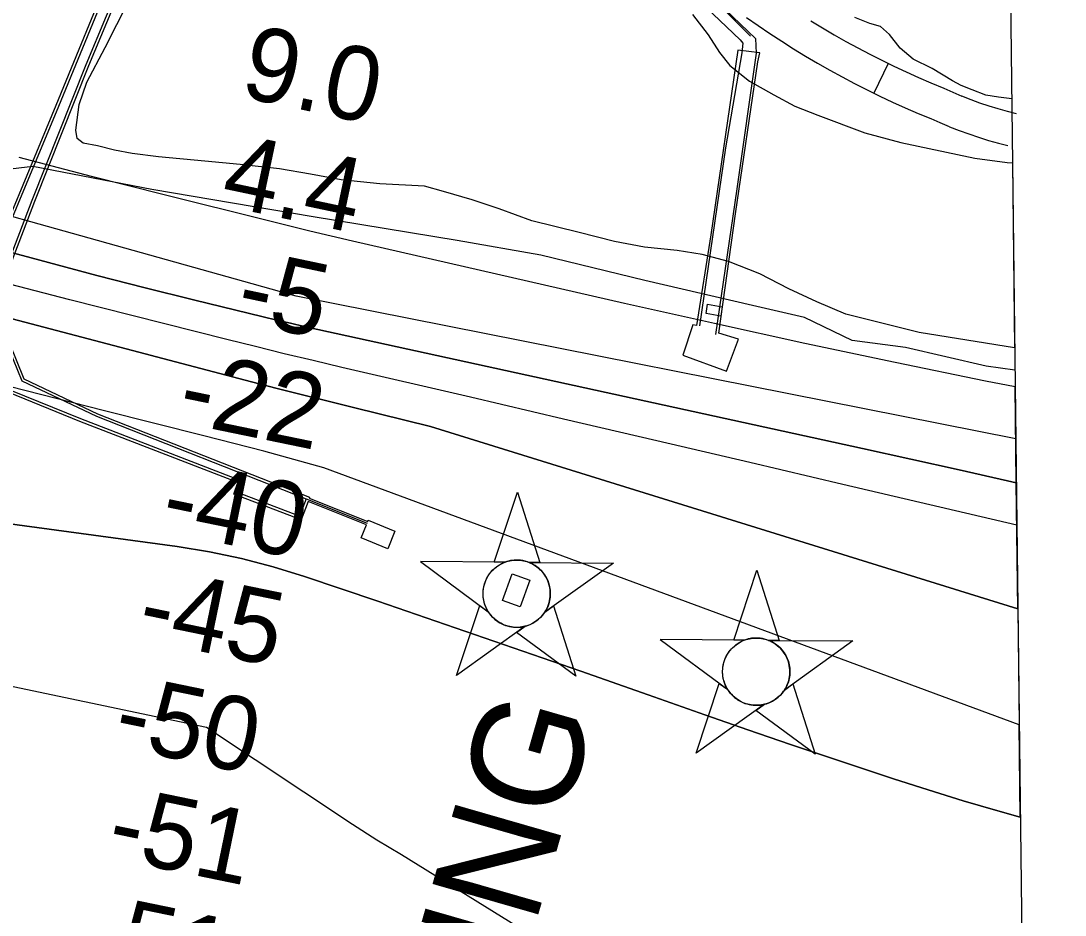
# Model space of a CAD drawing. Extents: x 3677843 to 3715951, y 511991 to 537744.
# Drawn here: x 3712830 to 3713778, y 521098 to 521909 of the extents above; entities that cross this region are included whole.
import ezdxf

# ---------------------------------------------------------------- set-up
doc = ezdxf.new("R2010")
doc.units = 0
for name, color, linetype in [('V-BLDG-OTLN', 7, 'Continuous'), ('V-CHAN-DOCK', 7, 'Continuous'), ('V-CHAN-NAID', 7, 'Continuous'), ('V-GRID-FRAM', 7, 'Continuous'), ('V-RIVR-EDGE', 7, 'Continuous'), ('V-RIVR-RANG', 7, 'Continuous'), ('V-ROAD-CNTR', 7, 'Continuous'), ('V-SITE-VEGE', 7, 'Continuous'), ('V-TOPO-DPTH', 7, 'Continuous'), ('V-TOPO-MAJR', 7, 'Continuous'), ('V-TOPO-MINR', 7, 'Continuous'), ('V-TOPO-SHOR', 7, 'Continuous'), ('V-TOPO-WATR', 7, 'Continuous'), ('V-UTIL-LINE', 7, 'Continuous')]:
    doc.layers.add(name, color=color, linetype=linetype)

msp = doc.modelspace()

# ---------------------------------------------------------------- linework, layer by layer
at = {"layer": 'V-BLDG-OTLN'}
msp.add_lwpolyline([(3713465.58, 521641.36), (3713452.08, 521643.61), (3713453.28, 521652.08), (3713466.78, 521649.84)], close=True, dxfattribs=at)
at = {"layer": 'V-CHAN-DOCK'}
for points in [[(3712792.73, 521667.01), (3712861.91, 521832.75), (3712914.85, 521961.86)], [(3712927.74, 521956.24), (3712891.17, 521868.59), (3712842.02, 521745.46), (3712805.52, 521650.34), (3712832.61, 521584.51), (3712899.45, 521552.73), (3713092, 521476.96), (3713091.65, 521476.01), (3713144.74, 521454.81), (3713145.22, 521455.98), (3713169.38, 521446.02), (3713162.94, 521430.11), (3713138.78, 521440.06), (3713143.62, 521452.03), (3713090.61, 521473.2), (3713084.43, 521456.38), (3713023.26, 521479.79), (3713026.77, 521490.4), (3712883.41, 521545.73), (3712818.77, 521571.88)], [(3713480.91, 521882.65), (3713456.29, 521714.98), (3713443.48, 521632.9), (3713439.98, 521633.39), (3713431.04, 521605.86), (3713470.6, 521591.44), (3713481.54, 521620.48), (3713463.51, 521625.95), (3713478.76, 521734.05), (3713498.95, 521872.18), (3713500.93, 521880.19), (3713480.91, 521882.65)], [(3713267.28, 521383.25), (3713276.06, 521407.42), (3713291.99, 521401.55), (3713283.2, 521377.41), (3713267.28, 521383.25), (3713267.28, 521383.25)]]:
    msp.add_lwpolyline(points, dxfattribs=at)
at = {"layer": 'V-CHAN-NAID'}
for points in [[(3713269.17, 521417.94), (3713259.59, 521418), (3713280.71, 521481.49), (3713300.94, 521417.71), (3713291.35, 521417.78), (3713289.77, 521418.36), (3713287.68, 521418.98), (3713285.64, 521419.43), (3713283.6, 521419.74), (3713282.43, 521419.85), (3713280.9, 521419.93), (3713279.18, 521419.93), (3713277.81, 521419.86), (3713275.9, 521419.66), (3713274.54, 521419.44), (3713272.75, 521419.05), (3713271.22, 521418.64), (3713270.19, 521418.3)], [(3713269.17, 521417.94), (3713192.68, 521418.48), (3713254.25, 521373.08), (3713253.13, 521374.99), (3713252.32, 521376.62), (3713251.5, 521378.58), (3713250.8, 521380.64), (3713250.44, 521381.96), (3713250.08, 521383.59), (3713249.83, 521385.03), (3713249.65, 521386.63), (3713249.54, 521388.37), (3713249.52, 521389.95), (3713249.63, 521392.02), (3713249.81, 521393.64), (3713250.21, 521395.84), (3713250.69, 521397.77), (3713251.29, 521399.65), (3713251.95, 521401.33), (3713252.67, 521402.92), (3713253.49, 521404.45), (3713254.55, 521406.19), (3713255.58, 521407.66), (3713256.58, 521408.93), (3713257.58, 521410.08), (3713258.89, 521411.41), (3713259.94, 521412.38), (3713261.66, 521413.78), (3713262.87, 521414.65), (3713264.56, 521415.72), (3713266.29, 521416.66), (3713267.73, 521417.34)], [(3713291.35, 521417.78), (3713367.84, 521417.24), (3713305.64, 521372.71), (3713306.55, 521374.2), (3713307.53, 521376.05), (3713308.24, 521377.64), (3713308.98, 521379.59), (3713309.53, 521381.38), (3713309.92, 521383.01), (3713310.29, 521385.02), (3713310.47, 521386.6), (3713310.6, 521388.8), (3713310.56, 521390.86), (3713310.38, 521393.09), (3713310.11, 521394.84), (3713309.62, 521397.08), (3713308.98, 521399.22), (3713308.23, 521401.2), (3713307.58, 521402.64), (3713306.58, 521404.56), (3713305.51, 521406.28), (3713304.3, 521407.98), (3713303.04, 521409.52), (3713301.77, 521410.89), (3713300.13, 521412.42), (3713298.39, 521413.83), (3713296.71, 521415.01), (3713294.82, 521416.14), (3713293.35, 521416.9)], [(3713486.7, 521347.17), (3713477.11, 521347.23), (3713498.24, 521410.72), (3713518.46, 521346.94), (3713508.88, 521347.01), (3713507.3, 521347.59), (3713505.2, 521348.21), (3713503.16, 521348.66), (3713501.13, 521348.97), (3713499.96, 521349.08), (3713498.43, 521349.16), (3713496.71, 521349.16), (3713495.33, 521349.09), (3713493.43, 521348.89), (3713492.06, 521348.67), (3713490.28, 521348.29), (3713488.75, 521347.87), (3713487.72, 521347.54)], [(3713287.61, 521359.81), (3713225.4, 521315.29), (3713246.53, 521378.77), (3713254.25, 521373.08), (3713254.88, 521372.11), (3713256.27, 521370.26), (3713257.48, 521368.84), (3713258.94, 521367.34), (3713260.33, 521366.09), (3713261.79, 521364.93), (3713263.19, 521363.94), (3713264.87, 521362.91), (3713266.58, 521362), (3713268.37, 521361.18), (3713269.82, 521360.63), (3713271.45, 521360.1), (3713273.67, 521359.54), (3713275.21, 521359.25), (3713277.23, 521358.99), (3713278.77, 521358.89), (3713280.63, 521358.87), (3713282.32, 521358.94), (3713284.03, 521359.12), (3713285.93, 521359.43)], [(3713305.64, 521372.71), (3713313.43, 521378.29), (3713333.66, 521314.52), (3713279.81, 521354.23), (3713287.61, 521359.81), (3713289.27, 521360.28), (3713290.89, 521360.84), (3713293.04, 521361.76), (3713294.78, 521362.64), (3713296.64, 521363.76), (3713298.38, 521364.97), (3713299.94, 521366.21), (3713301.22, 521367.38), (3713302.61, 521368.8), (3713303.81, 521370.2), (3713304.93, 521371.67)], [(3713486.7, 521347.17), (3713410.21, 521347.71), (3713471.77, 521302.31), (3713470.66, 521304.22), (3713469.85, 521305.85), (3713469.03, 521307.82), (3713468.33, 521309.87), (3713467.96, 521311.19), (3713467.6, 521312.82), (3713467.36, 521314.26), (3713467.17, 521315.86), (3713467.06, 521317.6), (3713467.05, 521319.18), (3713467.16, 521321.25), (3713467.34, 521322.87), (3713467.73, 521325.07), (3713468.21, 521327), (3713468.82, 521328.88), (3713469.47, 521330.56), (3713470.2, 521332.15), (3713471.01, 521333.68), (3713472.07, 521335.42), (3713473.1, 521336.89), (3713474.1, 521338.16), (3713475.11, 521339.31), (3713476.42, 521340.64), (3713477.47, 521341.61), (3713479.18, 521343.01), (3713480.4, 521343.88), (3713482.08, 521344.95), (3713483.81, 521345.89), (3713485.26, 521346.58)], [(3713508.88, 521347.01), (3713585.37, 521346.47), (3713523.17, 521301.95), (3713524.08, 521303.43), (3713525.05, 521305.28), (3713525.77, 521306.87), (3713526.51, 521308.82), (3713527.05, 521310.61), (3713527.45, 521312.24), (3713527.81, 521314.26), (3713528, 521315.83), (3713528.12, 521318.03), (3713528.09, 521320.1), (3713527.9, 521322.32), (3713527.64, 521324.07), (3713527.15, 521326.31), (3713526.51, 521328.45), (3713525.76, 521330.43), (3713525.11, 521331.87), (3713524.1, 521333.79), (3713523.04, 521335.51), (3713521.83, 521337.21), (3713520.56, 521338.75), (3713519.29, 521340.12), (3713517.66, 521341.65), (3713515.92, 521343.06), (3713514.23, 521344.24), (3713512.35, 521345.37), (3713510.88, 521346.13)], [(3713505.13, 521289.04), (3713442.93, 521244.52), (3713464.06, 521308), (3713471.77, 521302.31), (3713472.41, 521301.35), (3713473.79, 521299.49), (3713475, 521298.07), (3713476.47, 521296.57), (3713477.86, 521295.32), (3713479.31, 521294.16), (3713480.72, 521293.17), (3713482.4, 521292.14), (3713484.11, 521291.23), (3713485.9, 521290.42), (3713487.35, 521289.86), (3713488.97, 521289.33), (3713491.2, 521288.77), (3713492.73, 521288.48), (3713494.76, 521288.22), (3713496.29, 521288.12), (3713498.16, 521288.1), (3713499.84, 521288.17), (3713501.55, 521288.35), (3713503.46, 521288.66)], [(3713523.17, 521301.95), (3713530.96, 521307.53), (3713551.19, 521243.75), (3713497.34, 521283.46), (3713505.13, 521289.04), (3713506.8, 521289.52), (3713508.41, 521290.08), (3713510.57, 521290.99), (3713512.31, 521291.87), (3713514.17, 521292.99), (3713515.91, 521294.2), (3713517.46, 521295.44), (3713518.75, 521296.61), (3713520.13, 521298.03), (3713521.34, 521299.43), (3713522.46, 521300.91)]]:
    msp.add_lwpolyline(points, close=True, dxfattribs=at)
for centre in [(3713280.06, 521389.4), (3713497.59, 521318.63)]:
    msp.add_circle(centre, 30.54, dxfattribs=at)
at = {"layer": 'V-GRID-FRAM'}
msp.add_lwpolyline([(3681899.57, 535587.09), (3713561.25, 535950.92), (3713778.1, 517769.29), (3682100.56, 517405.29), (3681899.57, 535587.09)], dxfattribs=at)
at = {"layer": 'V-RIVR-EDGE'}
for points in [[(3713225.91, 521710), (3713095.09, 521731.34), (3712948.67, 521756.31), (3712840.66, 521776.99), (3712789.62, 521771.11), (3712732.62, 521782.66), (3712652.85, 521814.08), (3712543.68, 521850.36), (3712496.88, 521860.09), (3712469.91, 521878.76), (3712414.76, 521908.92), (3712363.87, 521963.67), (3712308.71, 521993.82), (3712219.97, 522037.87), (3712179.2, 522057.78), (3712112.65, 522092.76), (3712035.32, 522139.18), (3711975.34, 522159.14), (3711962.11, 522149.56), (3711941.69, 522146.01), (3711924.91, 522159.86)], [(3713732.5, 521592.39), (3713706.49, 521595.95), (3713633.29, 521612.94), (3713584.68, 521619.07), (3713541.51, 521640.18), (3713494.11, 521651.11), (3713396.31, 521673.56), (3713302.12, 521696.61), (3713225.91, 521710)]]:
    msp.add_lwpolyline(points, dxfattribs=at)
at = {"layer": 'V-ROAD-CNTR'}
msp.add_line((3713617.54, 521870.6), (3713604.4, 521843.64), dxfattribs=at)
for points in [[(3713049.03, 522321.78), (3713312.53, 522075.94), (3713492.4, 521895.51)], [(3713488.77, 521912.48), (3713499.48, 521904.95), (3713510.03, 521897.78), (3713520.69, 521890.77), (3713531.46, 521883.94), (3713542.34, 521877.28), (3713553.32, 521870.8), (3713564.41, 521864.49), (3713575.6, 521858.36), (3713586.88, 521852.41), (3713598.25, 521846.63), (3713609.72, 521841.04), (3713621.27, 521835.63), (3713632.91, 521830.41), (3713644.63, 521825.37), (3713656.08, 521820.66), (3713664.27, 521816.96), (3713672.79, 521813.37)], [(3713547.32, 521909.41), (3713557.79, 521903), (3713568.37, 521896.76), (3713579.04, 521890.68), (3713589.81, 521884.78), (3713600.67, 521879.05), (3713611.62, 521873.49), (3713622.65, 521868.11), (3713633.78, 521862.9), (3713644.98, 521857.87), (3713656.26, 521853.03), (3713667.97, 521848.21), (3713676.27, 521844.46), (3713684.44, 521841.02)], [(3713684.1, 521841.16), (3713692.34, 521837.92), (3713700.5, 521834.96), (3713708.72, 521832.2), (3713717.02, 521829.65), (3713725.37, 521827.3), (3713733.58, 521825.23)], [(3713673.13, 521813.23), (3713681.74, 521809.85), (3713690.6, 521806.63), (3713699.54, 521803.63), (3713708.56, 521800.86), (3713717.64, 521798.31), (3713726.22, 521796.14)]]:
    msp.add_lwpolyline(points, dxfattribs=at)
at = {"layer": 'V-SITE-VEGE'}
for p, q in [((3712906.3, 521885.18), (3712927.61, 521926.86)), ((3713439.65, 521915), (3713453.96, 521896.6)), ((3713453.96, 521896.6), (3713464.11, 521880.57)), ((3712889.73, 521853.62), (3712906.3, 521885.18)), ((3713464.11, 521880.57), (3713473.65, 521868.7)), ((3713473.65, 521868.7), (3713491.53, 521854.47)), ((3712882.64, 521833.39), (3712889.73, 521853.62)), ((3713491.53, 521854.47), (3713513.56, 521842.03)), ((3713513.56, 521842.03), (3713532.61, 521831.97)), ((3712879.72, 521810.19), (3712882.64, 521833.39)), ((3713532.61, 521831.97), (3713553.45, 521823.69)), ((3713553.45, 521823.69), (3713596.3, 521807.74)), ((3712880.93, 521802.46), (3712879.72, 521810.19)), ((3712886.29, 521798.31), (3712880.93, 521802.46)), ((3713596.3, 521807.74), (3713629.03, 521798.9)), ((3712899.38, 521795.96), (3712886.29, 521798.31)), ((3712914.85, 521791.84), (3712899.38, 521795.96)), ((3712930.91, 521788.9), (3712914.85, 521791.84)), ((3713629.03, 521798.9), (3713696.26, 521784.79)), ((3712954.71, 521785.99), (3712930.91, 521788.9)), ((3712996.94, 521781.92), (3712954.71, 521785.99)), ((3713029.06, 521779.03), (3712996.94, 521781.92)), ((3713696.26, 521784.79), (3713725.41, 521780.69)), ((3713064.75, 521774.95), (3713029.06, 521779.03)), ((3713092.71, 521770.26), (3713064.75, 521774.95)), ((3713725.41, 521780.69), (3713730.26, 521780.57)), ((3713730.26, 521780.57), (3713732.26, 521612.42)), ((3713120.67, 521764.98), (3713092.71, 521770.26)), ((3713155.76, 521761.49), (3713120.67, 521764.98)), ((3713196.21, 521759.21), (3713155.76, 521761.49)), ((3713213.46, 521754.49), (3713196.21, 521759.21)), ((3713239.65, 521746.82), (3713213.46, 521754.49)), ((3713264.05, 521738.56), (3713239.65, 521746.82)), ((3713293.81, 521727.92), (3713264.05, 521738.56)), ((3713336.65, 521717.33), (3713293.81, 521727.92)), ((3713368.78, 521709.08), (3713336.65, 521717.33)), ((3713396.15, 521703.79), (3713368.78, 521709.08)), ((3713425.89, 521700.88), (3713396.15, 521703.79)), ((3713448.49, 521697.37), (3713425.89, 521700.88)), ((3713472.29, 521690.89), (3713448.49, 521697.37)), ((3713500.87, 521679.66), (3713472.29, 521690.89)), ((3713527.06, 521666.04), (3713500.87, 521679.66)), ((3713552.66, 521654.21), (3713527.06, 521666.04)), ((3713578.85, 521642.97), (3713552.66, 521654.21)), ((3713645.5, 521626.48), (3713578.85, 521642.97)), ((3713732.26, 521612.42), (3713645.5, 521626.48))]:
    msp.add_line(p, q, dxfattribs=at)
at = {"layer": 'V-TOPO-DPTH'}
for points in [[(3711903.21, 521907.44), (3711981.98, 521882.69), (3712060.77, 521858.03), (3712139.61, 521833.51), (3712218.47, 521809.07), (3712328.07, 521775.2), (3712362.55, 521764.66), (3712397.07, 521754.24), (3712431.65, 521744.03), (3712466.27, 521733.94), (3712500.96, 521724.08), (3712535.69, 521714.38), (3712570.48, 521704.94), (3712605.33, 521695.65), (3713016.13, 521587.77), (3713039.26, 521581.74), (3713062.41, 521575.76), (3713085.59, 521569.88), (3713108.77, 521564.05), (3713131.98, 521558.29), (3713155.19, 521552.56), (3713178.42, 521546.89), (3713201.65, 521541.25), (3713735.09, 521375.75)], [(3713736.34, 521270.34), (3713104.92, 521503.67), (3713077.72, 521511.24), (3713050.48, 521518.64), (3713023.17, 521525.8), (3712995.83, 521532.8), (3712905.77, 521555.42), (3712833.39, 521573.74), (3712761.06, 521592.25), (3712688.81, 521611.04), (3712616.6, 521630.01), (3712416.92, 521682.88), (3712398.9, 521687.66), (3712380.88, 521692.45), (3712362.87, 521697.24), (3712344.86, 521702.05), (3711905.21, 521819.51)], [(3713736.34, 521270.34), (3713104.92, 521503.67), (3713077.72, 521511.24), (3713050.48, 521518.64), (3713023.17, 521525.8), (3712995.83, 521532.8), (3712905.77, 521555.42), (3712833.39, 521573.74), (3712761.06, 521592.25), (3712688.81, 521611.04), (3712616.6, 521630.01), (3712416.92, 521682.88), (3712398.9, 521687.66), (3712380.88, 521692.45), (3712362.87, 521697.24), (3712344.86, 521702.05), (3711905.21, 521819.51)], [(3713733.72, 521490.06), (3713732.69, 521577.06), (3713705.93, 521582.43), (3713623.78, 521599.28), (3713541.72, 521616.56), (3713459.8, 521634.51), (3713377.98, 521652.89), (3713131.07, 521709.41), (3713111.6, 521713.93), (3713092.16, 521718.53), (3713072.74, 521723.24), (3713053.34, 521728.03), (3712959.97, 521751.38), (3712893.98, 521768.19), (3712828.09, 521785.38)], [(3713735.09, 521375.75), (3713733.72, 521490.06), (3713725.76, 521491.86), (3713681.92, 521501.67), (3713638.05, 521511.39), (3713594.18, 521521.04), (3713099.56, 521629.19), (3713087.13, 521631.96), (3713074.71, 521634.78), (3713062.31, 521637.7), (3713049.93, 521640.68), (3712986.6, 521656.16), (3712942.61, 521667.12), (3712898.69, 521678.34), (3712854.87, 521689.94), (3712811.11, 521701.8)], [(3712811.11, 521701.8), (3712854.87, 521689.94), (3712898.69, 521678.34), (3712942.61, 521667.12), (3712986.6, 521656.16), (3713049.93, 521640.68), (3713062.31, 521637.7), (3713074.71, 521634.78), (3713087.13, 521631.96), (3713099.56, 521629.19), (3713594.18, 521521.04), (3713638.05, 521511.39), (3713681.92, 521501.67), (3713725.76, 521491.86), (3713733.72, 521490.06)], [(3712605.33, 521695.65), (3713016.13, 521587.77), (3713039.26, 521581.74), (3713062.41, 521575.76), (3713085.59, 521569.88), (3713108.77, 521564.05), (3713131.98, 521558.29), (3713155.19, 521552.56), (3713178.42, 521546.89), (3713201.65, 521541.25), (3713735.09, 521375.75), (3713736.34, 521270.34)], [(3712571.36, 521486.25), (3712971.75, 521432.21), (3713001.09, 521427.38), (3713030.17, 521421.44), (3713058.86, 521413.82), (3713087.29, 521405.09), (3713153.9, 521382.5), (3713215.4, 521361.52), (3713276.85, 521340.4), (3713338.23, 521319.06), (3713399.55, 521297.58), (3713450.93, 521279.48), (3713489.82, 521265.92), (3713528.76, 521252.54), (3713567.79, 521239.41), (3713606.88, 521226.46), (3713622.37, 521221.38), (3713653.83, 521211.31), (3713685.37, 521201.54), (3713717.05, 521192.21), (3713737.34, 521186.44), (3713736.34, 521270.34)], [(3712571.36, 521486.25), (3712971.75, 521432.21), (3713001.09, 521427.38), (3713030.17, 521421.44), (3713058.86, 521413.82), (3713087.29, 521405.09), (3713153.9, 521382.5), (3713215.4, 521361.52), (3713276.85, 521340.4), (3713338.23, 521319.06), (3713399.55, 521297.58), (3713450.93, 521279.48), (3713489.82, 521265.92), (3713528.76, 521252.54), (3713567.79, 521239.41), (3713606.88, 521226.46), (3713622.37, 521221.38), (3713653.83, 521211.31), (3713685.37, 521201.54), (3713717.05, 521192.21), (3713737.34, 521186.44)]]:
    msp.add_lwpolyline(points, dxfattribs=at)
at = {"layer": 'V-TOPO-MAJR'}
msp.add_lwpolyline([(3713741.94, 520801.34), (3713175.48, 521152.33), (3713152.96, 521165.77), (3713130.8, 521179.85), (3712998.27, 521267.98), (3712333.14, 521407.86), (3712320.57, 521410.86), (3712308.13, 521414.3), (3712295.88, 521418.39), (3712283.78, 521422.92), (3712230, 521444.7), (3712191.35, 521460.97), (3712153, 521477.92), (3712115.13, 521495.9), (3712077.57, 521514.56), (3712047.58, 521529.96), (3711998.28, 521554.89), (3711948.78, 521579.4), (3711898.96, 521603.26)], dxfattribs=at)
at = {"layer": 'V-TOPO-MINR'}
for points in [[(3713733.25, 521529.85), (3713079.87, 521659.57), (3712580.17, 521799.31), (3712553.59, 521807.01), (3712527.12, 521815.05), (3712500.8, 521823.59), (3712474.58, 521832.46), (3712448.54, 521841.84), (3712422.65, 521851.57), (3712396.95, 521861.84), (3712371.4, 521872.46), (3712157.62, 521963.87), (3712097.95, 521989.11), (3712038.16, 522014.04), (3711978.17, 522038.52), (3711918.06, 522062.68)], [(3713735.09, 521375.75), (3713201.65, 521541.25), (3713178.42, 521546.89), (3713155.19, 521552.56), (3713131.98, 521558.29), (3713108.77, 521564.05), (3713085.59, 521569.88), (3713062.41, 521575.76), (3713039.26, 521581.74), (3713016.13, 521587.77), (3712605.33, 521695.65), (3712570.48, 521704.94), (3712535.69, 521714.38), (3712500.96, 521724.08), (3712466.27, 521733.94), (3712431.65, 521744.03), (3712397.07, 521754.24), (3712362.55, 521764.66), (3712328.07, 521775.2), (3712218.47, 521809.07), (3712139.61, 521833.51), (3712060.77, 521858.03), (3711981.98, 521882.69), (3711903.21, 521907.44)], [(3713736.34, 521270.34), (3713104.92, 521503.67), (3713077.72, 521511.24), (3713050.48, 521518.64), (3713023.17, 521525.8), (3712995.83, 521532.8), (3712905.77, 521555.42), (3712833.39, 521573.74), (3712761.06, 521592.25), (3712688.81, 521611.04), (3712616.6, 521630.01), (3712416.92, 521682.88), (3712398.9, 521687.66), (3712380.88, 521692.45), (3712362.87, 521697.24), (3712344.86, 521702.05), (3711905.21, 521819.51)], [(3713733.72, 521490.06), (3713725.76, 521491.86), (3713681.92, 521501.67), (3713638.05, 521511.39), (3713594.18, 521521.04), (3713099.56, 521629.19), (3713087.13, 521631.96), (3713074.71, 521634.78), (3713062.31, 521637.7), (3713049.93, 521640.68), (3712986.6, 521656.16), (3712942.61, 521667.12), (3712898.69, 521678.34), (3712854.87, 521689.94), (3712811.11, 521701.8)], [(3713734.18, 521451.65), (3713576.31, 521488.63), (3713491.76, 521508.42), (3713407.2, 521528.19), (3713322.64, 521547.92), (3713238.06, 521567.62), (3713121.22, 521594.83), (3713095.08, 521600.99), (3713068.97, 521607.24), (3713042.9, 521613.65), (3713016.85, 521620.15), (3712874.38, 521656.12), (3712795.83, 521676.33)], [(3713737.34, 521186.44), (3713717.05, 521192.21), (3713685.37, 521201.54), (3713653.83, 521211.31), (3713622.37, 521221.38), (3713606.88, 521226.46), (3713567.79, 521239.41), (3713528.76, 521252.54), (3713489.82, 521265.92), (3713450.93, 521279.48), (3713399.55, 521297.58), (3713338.23, 521319.06), (3713276.85, 521340.4), (3713215.4, 521361.52), (3713153.9, 521382.5), (3713087.29, 521405.09), (3713058.86, 521413.82), (3713030.17, 521421.44), (3713001.09, 521427.38), (3712971.75, 521432.21), (3712571.36, 521486.25)]]:
    msp.add_lwpolyline(points, dxfattribs=at)
at = {"layer": 'V-TOPO-SHOR'}
msp.add_lwpolyline([(3713729.57, 521838.67), (3713717.53, 521840.14), (3713706.23, 521841.9), (3713693.73, 521846.62), (3713683.61, 521850.76), (3713675.87, 521854.91), (3713657.41, 521866.16), (3713640.14, 521874.45), (3713628.23, 521884.53), (3713618.68, 521896.99), (3713610.34, 521904.11), (3713600.82, 521907.06), (3713587.13, 521912.38)], dxfattribs=at)
at = {"layer": 'V-TOPO-WATR'}
msp.add_lwpolyline([(3713732.69, 521577.06), (3713705.93, 521582.43), (3713623.78, 521599.28), (3713541.72, 521616.56), (3713459.8, 521634.51), (3713377.98, 521652.89), (3713131.07, 521709.41), (3713111.6, 521713.93), (3713092.16, 521718.53), (3713072.74, 521723.24), (3713053.34, 521728.03), (3712959.97, 521751.38), (3712893.98, 521768.19), (3712828.09, 521785.38)], dxfattribs=at)
at = {"layer": 'V-UTIL-LINE'}
msp.add_line((3713088.81, 521475.53), (3713144.18, 521453.42), dxfattribs=at)
for points in [[(3713295.75, 522839.71), (3713229.6, 522677.58), (3713155.84, 522500.18), (3713102.58, 522365.22), (3713076.83, 522298.62), (3713117.56, 522256.92), (3713246.79, 522134.76), (3713373.09, 522012.01), (3713497.02, 521893.37)], [(3713482.89, 521892.16), (3713384.34, 521986.13), (3713238.57, 522127.67), (3713118.77, 522244.56), (3713068.62, 522288.01), (3713061.54, 522290.93), (3712985.45, 522101.75), (3712948.36, 522013.66)], [(3712948.36, 522013.66), (3712947.98, 522012.76), (3712947.4, 522010.4), (3712926.92, 521958.54), (3712925.74, 521957.95), (3712888.86, 521869.54), (3712839.7, 521746.37), (3712802.83, 521650.31), (3712830.67, 521582.66), (3712898.45, 521550.44), (3713088.81, 521475.53), (3713082.96, 521459.62), (3713026.38, 521481.27), (3713029.89, 521491.88), (3712884.33, 521548.05), (3712820.68, 521573.81), (3712788.7, 521650.86), (3712864.22, 521831.8), (3712916.9, 521960.28), (3712921.02, 521963.23), (3712939.16, 522007.44), (3712942.68, 522015.1), (3712943.46, 522017)], [(3713482.89, 521892.16), (3713485.4, 521889.16), (3713484.42, 521880.15), (3713469.61, 521794.06), (3713445.99, 521632.41)], [(3713497.02, 521893.37), (3713497.55, 521879.86), (3713479.83, 521756.74), (3713460.64, 521624.62)]]:
    msp.add_lwpolyline(points, dxfattribs=at)

# ---------------------------------------------------------------- texts
at = {"layer": 'V-CHAN-NAID'}
msp.add_text('CHALMETTE REFINING', height=100, rotation=73.933, dxfattribs=at).set_placement((3712940.93, 519852.65))
at = {"layer": 'V-RIVR-RANG'}
for s, rotation, p in [('9.0', 348.08833, (3713027.29, 521840.82)), ('9.0', 348.08833, (3713027.29, 521840.82)), ('4.4', 348.08833, (3713009.73, 521742.33)), ('4.4', 348.08833, (3713009.73, 521742.33)), ('-5', 348.08833, (3713023.14, 521637.3)), ('-5', 348.08833, (3713023.14, 521637.3)), ('-22', 348.37122, (3712970.29, 521545.82)), ('-40', 348.37122, (3712954.8, 521446.91)), ('-45', 348.37122, (3712933.63, 521349.17)), ('-50', 348.37122, (3712911.94, 521251.54)), ('-51', 348.37122, (3712906.01, 521150.67)), ('-51', 348.37122, (3712885.61, 521052.77))]:
    msp.add_text(s, height=67, rotation=rotation, dxfattribs=at).set_placement(p)

doc.saveas('drawing.dxf')
